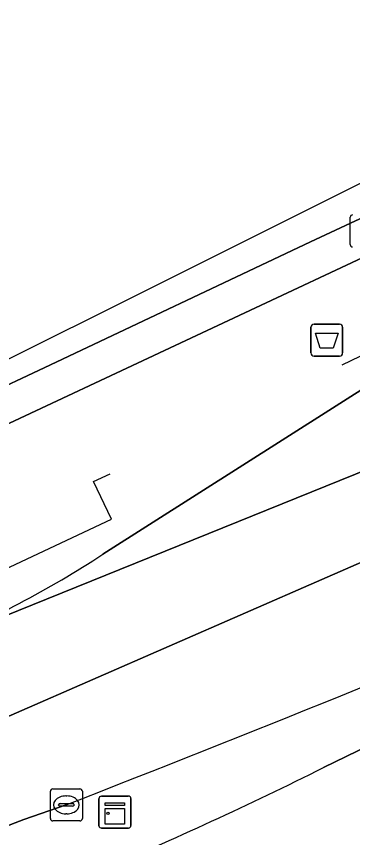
# Model space of a CAD drawing. Extents: x 158086 to 159499, y 382904 to 383981.
# Drawn here: x 158859.57 to 158870.09, y 383798.63 to 383824.3 of the extents above; entities that cross this region are included whole.
import ezdxf

# ---------------------------------------------------------------- set-up
doc = ezdxf.new("R2010")
doc.units = 0
for name, color, linetype in [('IMGEO_Afvalbak', 7, 'Continuous'), ('IMGEO_Berm_open', 7, 'Continuous'), ('IMGEO_Fietspad_gesloten', 7, 'Continuous'), ('IMGEO_Hek', 7, 'Continuous'), ('IMGEO_Kast', 7, 'Continuous'), ('IMGEO_Kolk', 7, 'Continuous'), ('IMGEO_OVBaan_gesloten', 7, 'Continuous'), ('IMGEO_Rijbaan_regionaal_gesloten', 7, 'Continuous'), ('IMGEO_Voetpad_open', 7, 'Continuous')]:
    doc.layers.add(name, color=color, linetype=linetype)

msp = doc.modelspace()

# ---------------------------------------------------------------- linework, layer by layer
at = {"layer": 'IMGEO_Afvalbak'}
for p, q in [((158868.785, 383813.782), (158868.785, 383814.582)), ((158868.785, 383814.582), (158868.785, 383813.782)), ((158868.885, 383814.682), (158869.675, 383814.682)), ((158869.675, 383814.682), (158868.885, 383814.682)), ((158869.775, 383814.582), (158869.775, 383813.782)), ((158869.775, 383813.782), (158869.775, 383814.582)), ((158869.675, 383813.682), (158868.885, 383813.682)), ((158868.885, 383813.682), (158869.675, 383813.682))]:
    msp.add_line(p, q, dxfattribs=at)
msp.add_lwpolyline([(158868.928, 383814.396), (158869.632, 383814.396), (158869.483, 383813.926), (158869.077, 383813.926), (158868.928, 383814.396)], dxfattribs=at)
for centre, start, end in [((158868.885, 383814.582), 90, 180), ((158868.885, 383814.582), 90, 180), ((158869.675, 383814.582), 0, 90), ((158869.675, 383814.582), 360, 90), ((158868.885, 383813.782), 180, 270), ((158868.885, 383813.782), 180, 270), ((158869.675, 383813.782), 270, 0), ((158869.675, 383813.782), 270, 0)]:
    msp.add_arc(centre, 0.1, start, end, dxfattribs=at)
at = {"layer": 'IMGEO_Berm_open'}
for points in [[(158869.181, 383800.819), (158890.542, 383811.178), (158892.054, 383811.904), (158893.68, 383812.701), (158894.531, 383813.103), (158894.956, 383813.303), (158897.298, 383814.408)], [(158861.126, 383799.651), (158859.801, 383799.198), (158858.461, 383798.683)]]:
    msp.add_lwpolyline(points, dxfattribs=at)
for centre, radius, start, end in [((158604.29, 384459.238), 707.827, 291.27537, 292.771774), ((158814.626, 383910.035), 122.083, 292.89112, 296.54291)]:
    msp.add_arc(centre, radius, start, end, dxfattribs=at)
at = {"layer": 'IMGEO_Fietspad_gesloten'}
msp.add_lwpolyline([(158917.116, 383823.736), (158916.435, 383823.395), (158914.362, 383822.396), (158913.307, 383821.888), (158910.961, 383820.809), (158907.118, 383819.041), (158906.601, 383818.803), (158905.859, 383818.462), (158905.002, 383818.055), (158904.549, 383817.84), (158900.71, 383816.02), (158899.765, 383815.572), (158897.298, 383814.408), (158894.956, 383813.303), (158894.531, 383813.103), (158893.68, 383812.701), (158892.054, 383811.904), (158890.542, 383811.178), (158869.181, 383800.819)], dxfattribs=at)
msp.add_arc((158814.626, 383910.035), 122.083, 292.89112, 296.54291, dxfattribs=at)
at = {"layer": 'IMGEO_Hek'}
for points in [[(158869.765, 383813.41), (158872.598, 383814.776), (158872.025, 383815.93), (158880.208, 383819.911), (158879.622, 383821.08)], [(158855.458, 383805.263), (158862.543, 383808.579), (158861.984, 383809.757), (158862.501, 383810.004)]]:
    msp.add_lwpolyline(points, dxfattribs=at)
at = {"layer": 'IMGEO_Kast'}
for p, q in [((158862.151, 383798.998), (158862.151, 383799.839)), ((158862.151, 383799.839), (158862.151, 383798.998)), ((158862.226, 383799.923), (158863.067, 383799.923)), ((158863.067, 383799.923), (158862.226, 383799.923)), ((158863.151, 383799.848), (158863.151, 383799.007)), ((158863.151, 383799.007), (158863.151, 383799.848)), ((158863.076, 383798.923), (158862.235, 383798.923)), ((158862.235, 383798.923), (158863.076, 383798.923))]:
    msp.add_line(p, q, dxfattribs=at)
for points in [[(158862.346, 383799.713), (158862.946, 383799.713), (158862.946, 383799.628), (158862.346, 383799.628), (158862.346, 383799.713)], [(158862.346, 383799.538), (158862.946, 383799.538), (158862.946, 383799.049), (158862.346, 383799.049), (158862.346, 383799.538)]]:
    msp.add_lwpolyline(points, dxfattribs=at)
msp.add_circle((158862.43, 383799.387), 0.0377, dxfattribs=at)
for centre, start, end in [((158862.229, 383799.845), 92.4484, 184.2845), ((158862.229, 383799.845), 92.4484, 184.2845), ((158863.073, 383799.845), 2.4484, 94.2845), ((158863.073, 383799.845), 2.4484, 94.2845), ((158862.229, 383799.001), 182.4484, 274.2845), ((158862.229, 383799.001), 182.4484, 274.2845), ((158863.073, 383799.001), 272.4484, 4.2845), ((158863.073, 383799.001), 272.4484, 4.2845)]:
    msp.add_arc(centre, 0.0779, start, end, dxfattribs=at)
at = {"layer": 'IMGEO_Kolk'}
for p, q in [((158870.012, 383817.171), (158870.012, 383818.023)), ((158860.63, 383799.224), (158860.63, 383800.076)), ((158860.705, 383800.15), (158861.557, 383800.15)), ((158861.118, 383799.93), (158861.143, 383799.93)), ((158861.631, 383800.076), (158861.631, 383799.224)), ((158860.932, 383799.693), (158861.33, 383799.693)), ((158860.889, 383799.644), (158860.889, 383799.656)), ((158861.327, 383799.607), (158860.929, 383799.607)), ((158861.373, 383799.656), (158861.373, 383799.644)), ((158861.141, 383799.37), (158861.116, 383799.37)), ((158861.557, 383799.15), (158860.705, 383799.15))]:
    msp.add_line(p, q, dxfattribs=at)
for points in [[(158870.012, 383817.171), (158870.012, 383818.023)], [(158860.63, 383799.224), (158860.63, 383800.076)], [(158860.705, 383800.15), (158861.557, 383800.15)], [(158861.631, 383800.076), (158861.631, 383799.224)], [(158861.557, 383799.15), (158860.705, 383799.15)]]:
    msp.add_lwpolyline(points, dxfattribs=at)
for centre, radius, start, end in [((158870.089, 383818.021), 0.0765, 91.552, 178.448), ((158870.089, 383818.021), 0.0765, 91.552, 178.448), ((158870.089, 383817.173), 0.0765, 181.552, 268.448), ((158870.089, 383817.173), 0.0765, 181.552, 268.448), ((158860.707, 383800.074), 0.0765, 91.552, 178.448), ((158860.707, 383800.074), 0.0765, 91.552, 178.448), ((158861.555, 383800.074), 0.0765, 1.552, 88.448), ((158861.555, 383800.074), 0.0765, 1.552, 88.448), ((158860.929, 383799.653), 0.0403, 85.8775, 175.7526), ((158861.334, 383799.655), 0.0386, 1.7309, 96.639), ((158860.926, 383799.643), 0.0366, 178.938, 274.7102), ((158861.33, 383799.65), 0.043, 264.8664, 352.4533), ((158860.707, 383799.226), 0.0765, 181.552, 268.448), ((158860.707, 383799.226), 0.0765, 181.552, 268.448), ((158861.555, 383799.226), 0.0765, 271.552, 358.448), ((158861.555, 383799.226), 0.0765, 271.552, 358.448)]:
    msp.add_arc(centre, radius, start, end, dxfattribs=at)
for centre, major_axis, ratio, start_param, end_param in [((158861.117, 383799.65), (-0.387, 0.002), 0.722429, 4.712389, 7.853982), ((158861.142, 383799.65), (-0.39, 0.002), 0.717154, 1.570796, 4.712389)]:
    msp.add_ellipse(centre, major_axis=major_axis, ratio=ratio, start_param=start_param, end_param=end_param, dxfattribs=at)
at = {"layer": 'IMGEO_OVBaan_gesloten'}
for points in [[(158926.315, 383845.029), (158888.17, 383828.002), (158852.323, 383810.095)], [(158856.604, 383811.524), (158860.437, 383813.315), (158868.774, 383817.257), (158877.155, 383821.163), (158880.207, 383822.594), (158881.364, 383823.136), (158881.85, 383823.362), (158884.202, 383824.464), (158887.215, 383825.877), (158887.585, 383826.051), (158891.457, 383827.865)]]:
    msp.add_lwpolyline(points, dxfattribs=at)
at = {"layer": 'IMGEO_Rijbaan_regionaal_gesloten'}
for points in [[(158857.176, 383801.486), (158890.624, 383816.08), (158913.706, 383826.34), (158931.656, 383834.319), (158930.157, 383837.22), (158911.13, 383828.307), (158910.433, 383827.979), (158908.34, 383826.998), (158904.936, 383825.404), (158901.139, 383823.625), (158900.603, 383823.374), (158898.997, 383822.622), (158898.567, 383822.42), (158896.549, 383821.475), (158894.719, 383820.599), (158894.342, 383820.418), (158893.921, 383820.217), (158892.129, 383819.385), (158891.318, 383819), (158888.978, 383817.891), (158888.524, 383817.68), (158882.107, 383814.821), (158882.087, 383814.809), (158857.768, 383804.975)], [(158885.805, 383809.927), (158893.304, 383813.34), (158893.868, 383813.608), (158894.296, 383813.81), (158896.634, 383814.918), (158899.414, 383816.235), (158900.047, 383816.527), (158903.929, 383818.315), (158904.384, 383818.525), (158905.514, 383819.046), (158905.989, 383819.27), (158906.503, 383819.512), (158910.313, 383821.304), (158912.976, 383822.556), (158913.705, 383822.898), (158915.8, 383823.88), (158916.499, 383824.207), (158918.636, 383825.211), (158932.913, 383831.885), (158931.656, 383834.319), (158913.706, 383826.34), (158890.624, 383816.08), (158857.176, 383801.486)], [(158889.51, 383824.119), (158886.649, 383822.586), (158884.419, 383821.391), (158883.981, 383821.142), (158882.334, 383820.189), (158877.041, 383816.858), (158871.984, 383813.634), (158870.923, 383812.983), (158862.275, 383807.49)], [(158856.898, 383804.67), (158857.768, 383804.975), (158882.087, 383814.809), (158882.107, 383814.821)], [(158858.461, 383798.683), (158859.801, 383799.198), (158861.126, 383799.651)]]:
    msp.add_lwpolyline(points, dxfattribs=at)
for centre, radius, start, end in [((158845.487, 383832.965), 30.509, 291.9644, 303.3857), ((158604.29, 384459.238), 707.827, 291.27537, 292.771774)]:
    msp.add_arc(centre, radius, start, end, dxfattribs=at)
at = {"layer": 'IMGEO_Voetpad_open'}
for points in [[(158926.684, 383844.293), (158920.142, 383841.2), (158906.321, 383834.777), (158905.208, 383834.247), (158904.052, 383833.711), (158903.351, 383833.388), (158901.252, 383832.416), (158897.825, 383830.828), (158894.035, 383829.072), (158893.902, 383829.01), (158893.473, 383828.808), (158891.857, 383828.052), (158891.457, 383827.865), (158887.585, 383826.051), (158887.215, 383825.877), (158884.202, 383824.464), (158881.85, 383823.362), (158881.364, 383823.136), (158880.207, 383822.594), (158880.653, 383821.563), (158879.622, 383821.08), (158857.982, 383810.946), (158853.184, 383808.605), (158855.343, 383804.495)], [(158852.905, 383809.136), (158853.184, 383808.605), (158857.982, 383810.946), (158879.622, 383821.08), (158880.653, 383821.563), (158880.207, 383822.594), (158877.155, 383821.163), (158868.774, 383817.257), (158860.437, 383813.315), (158856.604, 383811.524), (158853.097, 383809.793)], [(158862.275, 383807.49), (158870.923, 383812.983)]]:
    msp.add_lwpolyline(points, dxfattribs=at)
msp.add_arc((158845.487, 383832.965), 30.509, 291.9644, 303.3857, dxfattribs=at)

doc.saveas('drawing.dxf')
